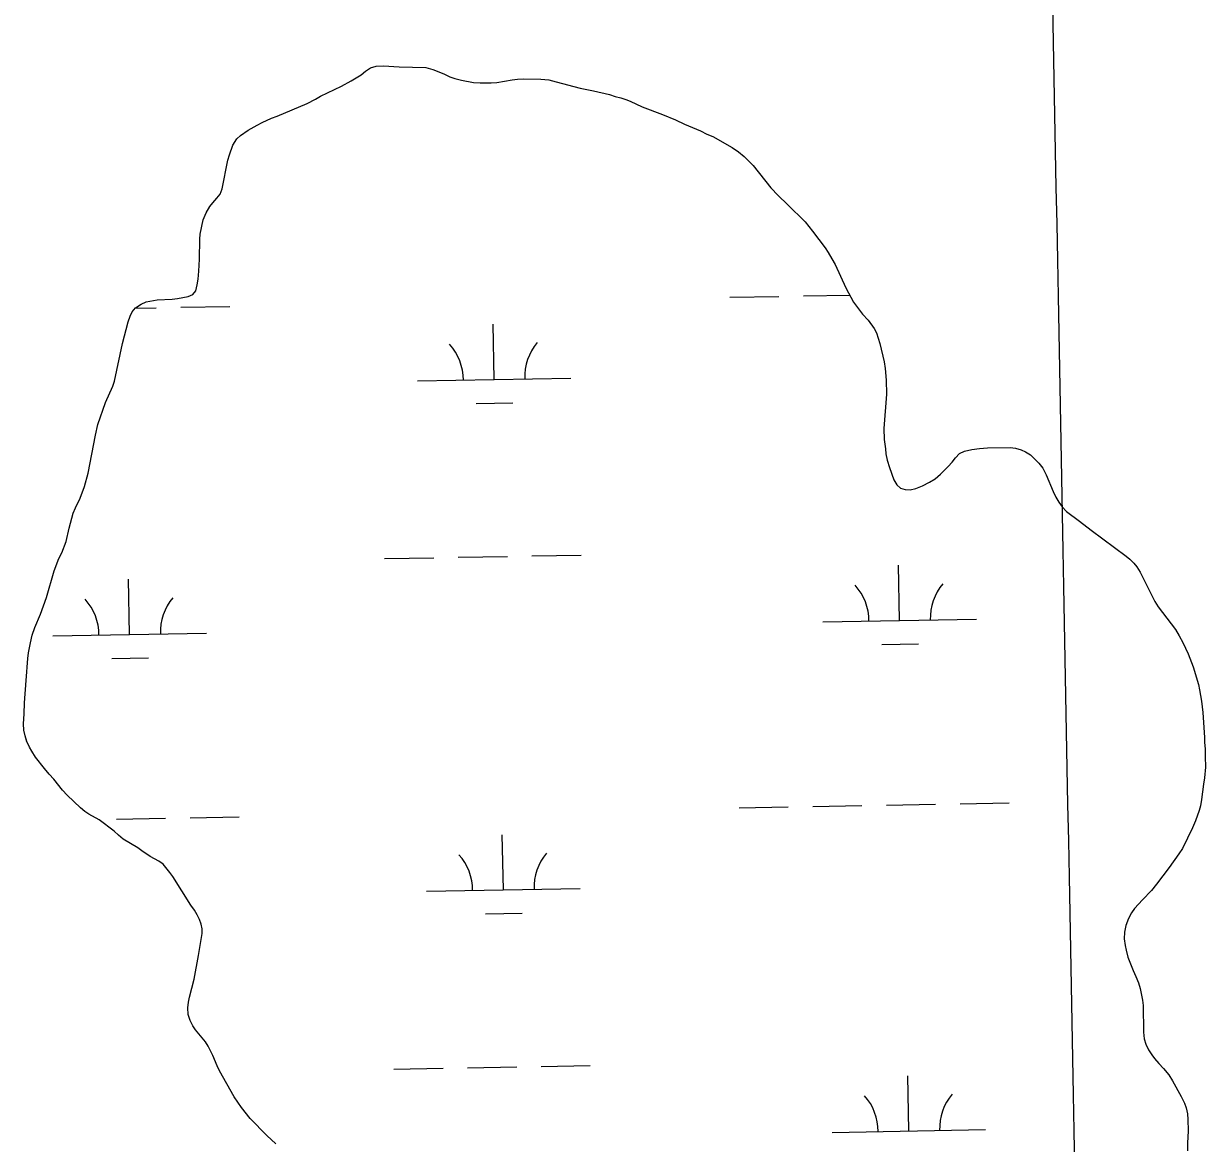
# Model space of a CAD drawing. Extents: x 3957609 to 3995875, y 234277 to 260273.
# Drawn here: x 3971790 to 3972561, y 241903 to 242632 of the extents above; entities that cross this region are included whole.
import ezdxf

# ---------------------------------------------------------------- set-up
doc = ezdxf.new("R2010")
doc.units = 0
for name, color, linetype in [('V-GRID-MAJR', 7, 'Continuous'), ('V-TOPO-SHOR', 7, 'Continuous'), ('V-WETL-SWMP', 7, 'Continuous')]:
    doc.layers.add(name, color=color, linetype=linetype)

msp = doc.modelspace()

# ---------------------------------------------------------------- linework, layer by layer
at = {"layer": 'V-GRID-MAJR'}
msp.add_spline([(3972513.068, 239900.828), (3972455.83, 242927.648), (3972341.236, 248987.469), (3972226.642, 255047.279), (3972169.287, 258080.274)], degree=3, dxfattribs=at)
at = {"layer": 'V-TOPO-SHOR'}
for points in [[(3971790.743, 242182.753), (3971790.854, 242189.839), (3971792.076, 242204.323), (3971793.068, 242218.652), (3971793.508, 242222.429), (3971794.778, 242228.982), (3971795.978, 242233.996), (3971797.721, 242238.858), (3971801.286, 242247.658), (3971805.227, 242258.461), (3971810.203, 242275.896), (3971813.312, 242283.846), (3971815.293, 242287.555), (3971818.174, 242294.887), (3971820.124, 242303.601), (3971822.76, 242313.475), (3971824.126, 242316.948), (3971827.245, 242323.283), (3971830.048, 242330.692), (3971832.461, 242339.409), (3971837.161, 242364.232), (3971838.814, 242371.173), (3971843.655, 242385.528), (3971848.519, 242396.259), (3971849.656, 242399.423), (3971854.743, 242423.944), (3971858.509, 242437.983), (3971859.72, 242441.762), (3971861.166, 242444.543), (3971863.228, 242447.097), (3971866.91, 242449.507), (3971870.29, 242451.143), (3971877.365, 242452.495), (3971887.145, 242452.939), (3971890.684, 242453.269), (3971897.53, 242454.543), (3971900.68, 242455.794), (3971902.591, 242458.193), (3971903.49, 242462.28), (3971904.084, 242465.903), (3971904.592, 242470.989), (3971905.005, 242479), (3971905.159, 242492.015), (3971905.448, 242495.098), (3971907.315, 242504.58), (3971909.292, 242509.137), (3971911.731, 242513.308), (3971913.64, 242515.707), (3971916.318, 242518.574), (3971918.383, 242521.203), (3971919.747, 242524.755), (3971923.484, 242543.336), (3971924.465, 242546.808), (3971926.812, 242553.214), (3971929.29, 242557.408), (3971931.666, 242559.423), (3971936.805, 242562.919), (3971942.559, 242566.266), (3971945.785, 242567.98), (3971952.005, 242570.79), (3971955.615, 242572.121), (3971975.205, 242580.247), (3971980.576, 242583.129), (3971983.876, 242585.15), (3971997.468, 242591.548), (3972003.838, 242595.128), (3972010.283, 242599.017), (3972013.273, 242601.424), (3972016.492, 242603.599), (3972020.107, 242604.623), (3972024.957, 242604.883), (3972035.127, 242604.174), (3972052.455, 242603.74), (3972057.006, 242602.611), (3972064.264, 242599.574), (3972068.124, 242597.674), (3972071.364, 242596.615), (3972075.837, 242595.564), (3972083.626, 242594.069), (3972087.939, 242593.864), (3972095.178, 242593.832), (3972098.873, 242594.086), (3972108.796, 242595.763), (3972112.183, 242596.168), (3972116.187, 242596.347), (3972127.506, 242596.183), (3972132.591, 242595.675), (3972137.373, 242594.548), (3972153.032, 242590.332), (3972161.745, 242588.611), (3972172.155, 242586.289), (3972175.935, 242585.003), (3972179.56, 242584.1), (3972182.956, 242582.965), (3972185.735, 242581.826), (3972193.536, 242578.101), (3972206.809, 242573.251), (3972215.146, 242569.759), (3972221.018, 242566.87), (3972231.44, 242562.464), (3972235.688, 242560.412)], [(3972235.688, 242560.412), (3972239.626, 242558.741), (3972252.065, 242551.733), (3972256.241, 242548.753), (3972260.034, 242545.773), (3972265.844, 242539.879), (3972277.33, 242525.316), (3972282.212, 242520.339), (3972288.329, 242514.525), (3972299.64, 242503.273), (3972304.607, 242497.066), (3972312.836, 242486.256), (3972314.779, 242483.264), (3972317.114, 242479.121), (3972319.369, 242475.515), (3972326.238, 242460.308), (3972331.298, 242450.945), (3972337.199, 242443.125), (3972340.764, 242439.22), (3972344.803, 242433.776), (3972346.128, 242430.858), (3972348.481, 242423.942), (3972351.248, 242411.945), (3972351.891, 242407.636), (3972352.475, 242400.171), (3972352.686, 242390.852), (3972351.047, 242368.664), (3972351.168, 242361.351), (3972352.207, 242355.303), (3972352.333, 242352.055), (3972353.206, 242347.979), (3972354.619, 242343.214), (3972357.595, 242335.147), (3972359.54, 242331.77), (3972361.941, 242329.705), (3972364.949, 242328.876), (3972368.263, 242328.589), (3972371.953, 242329.38), (3972376.254, 242331.178), (3972380.706, 242333.592), (3972384.389, 242335.847), (3972387.913, 242338.794), (3972392.89, 242343.752), (3972395.645, 242346.695), (3972397.783, 242349.558), (3972400.386, 242352.192), (3972403.609, 242353.753), (3972408.377, 242354.859), (3972413.378, 242355.582), (3972418.537, 242355.922), (3972433.322, 242356.088), (3972436.867, 242355.725), (3972440.492, 242354.744), (3972443.426, 242353.376), (3972446.519, 242351.316), (3972449.306, 242348.868), (3972452.018, 242346.036), (3972454.733, 242342.663), (3972456.915, 242338.442), (3972461.293, 242327.608), (3972463.087, 242323.77), (3972465.111, 242320.471), (3972467.13, 242317.556), (3972470.151, 242314.573), (3972478.582, 242308.232), (3972486.088, 242302.346), (3972508.907, 242285.389), (3972511.23, 242283.478), (3972513.863, 242280.799), (3972515.881, 242278.423), (3972517.982, 242274.97), (3972527.646, 242255.776), (3972529.899, 242252.479), (3972541.155, 242237.531), (3972543.568, 242233.464), (3972545.904, 242229.089), (3972549.337, 242221.638), (3972552.622, 242213.342), (3972556.003, 242201.734), (3972556.794, 242198.273), (3972558.147, 242190.965), (3972558.809, 242183.423), (3972559.984, 242167.336), (3972560.003, 242164.102), (3972560.416, 242159.559), (3972560.521, 242154.863), (3972560.564, 242147.855), (3972560.066, 242140.923), (3972559.321, 242136.913), (3972558.071, 242126.896), (3972557.326, 242122.808), (3972556.499, 242119.724), (3972554.227, 242112.933), (3972552.253, 242108.3), (3972545.636, 242094.939), (3972543.346, 242091.381), (3972537.008, 242082.487), (3972528.756, 242071.657), (3972525.394, 242067.555), (3972519.501, 242061.36), (3972514.453, 242055.707)], [(3971954.768, 241902.433), (3971948.959, 241907.942), (3971937.958, 241919.042), (3971932.293, 241926.169), (3971927.707, 241933.151), (3971918.133, 241950.11), (3971916.572, 241953.258), (3971913.76, 241959.943), (3971912.202, 241963.166), (3971910.566, 241966.083), (3971908.933, 241968.846), (3971902.417, 241976.739), (3971900.629, 241979.421), (3971898.992, 241982.725), (3971897.657, 241986.796), (3971897.323, 241991.185), (3971897.763, 241994.73), (3971898.437, 241998.046), (3971901.448, 242009.691), (3971904.356, 242025.188), (3971906.736, 242039.524), (3971906.793, 242042.528), (3971906.08, 242045.682), (3971905.063, 242048.603), (3971903.504, 242051.751), (3971901.714, 242054.667), (3971899.308, 242057.884), (3971887.644, 242076.605), (3971885.703, 242079.288), (3971881.359, 242084.654), (3971878.498, 242086.56), (3971872.78, 242089.608), (3971867.365, 242093.423), (3971864.813, 242095.412), (3971855.306, 242101.052), (3971852.29, 242103.497), (3971849.5, 242106.1), (3971839.598, 242113.588), (3971832.877, 242117.319), (3971830.247, 242119.075), (3971827.54, 242121.293), (3971818.786, 242129.634), (3971815.764, 242133.003), (3971810.099, 242140.054), (3971806.998, 242143.345), (3971803.895, 242147.024), (3971798.153, 242154.46), (3971795.667, 242158.218), (3971794.186, 242160.905), (3971792.547, 242164.514), (3971791.37, 242168.356), (3971790.499, 242172.048), (3971790.397, 242176.128), (3971790.743, 242182.753)], [(3972514.453, 242055.707), (3972512.389, 242053.076), (3972510.41, 242049.213), (3972508.819, 242044.814), (3972507.846, 242040.343), (3972507.717, 242036.106), (3972508.205, 242031.797), (3972508.842, 242028.565), (3972510.023, 242024.107), (3972513.542, 242015.349), (3972515.336, 242011.587), (3972517.054, 242007.362), (3972518.078, 242003.672), (3972519.663, 241996.057), (3972519.993, 241992.672), (3972520.329, 241975.268), (3972520.741, 241970.881), (3972521.762, 241967.5), (3972523.554, 241963.816), (3972525.578, 241960.438), (3972527.442, 241957.985), (3972530.155, 241954.843), (3972533.332, 241951.628), (3972536.67, 241947.413), (3972539.08, 241943.424), (3972544.686, 241933.216), (3972546.869, 241928.918), (3972547.965, 241925.844), (3972548.835, 241921.998), (3972549.167, 241918.303), (3972549.288, 241910.834), (3972548.874, 241902.978), (3972548.827, 241897.895)]]:
    msp.add_lwpolyline(points, dxfattribs=at)
at = {"layer": 'V-WETL-SWMP'}
for p, q in [((3972250.629, 242454.072), (3972282.623, 242454.653)), ((3972298.621, 242454.944), (3972328.84, 242455.494)), ((3971863.172, 242447.026), (3971876.782, 242447.274)), ((3971892.78, 242447.565), (3971924.775, 242448.147)), ((3972096.985, 242400.527), (3972096.33, 242436.521)), ((3972046.993, 242399.618), (3972146.976, 242401.436)), ((3972085.267, 242384.881), (3972109.263, 242385.317)), ((3972025.687, 242283.78), (3972057.682, 242284.362)), ((3972073.679, 242284.653), (3972105.674, 242285.234)), ((3972121.672, 242285.525), (3972153.666, 242286.107)), ((3972361.32, 242243.445), (3972360.666, 242279.439)), ((3971859.495, 242234.32), (3971858.841, 242270.314)), ((3972311.328, 242242.536), (3972411.312, 242244.354)), ((3971809.503, 242233.411), (3971909.487, 242235.229)), ((3972349.603, 242227.799), (3972373.599, 242228.235)), ((3971847.778, 242218.674), (3971871.774, 242219.11)), ((3972256.677, 242121.452), (3972288.671, 242122.033)), ((3972304.669, 242122.324), (3972336.663, 242122.906)), ((3972352.661, 242123.197), (3972384.656, 242123.779)), ((3972400.653, 242124.069), (3972432.648, 242124.651)), ((3971850.836, 242114.072), (3971882.83, 242114.654)), ((3971898.828, 242114.945), (3971930.823, 242115.527)), ((3972103.033, 242067.907), (3972102.378, 242103.901)), ((3972053.041, 242066.998), (3972153.024, 242068.816)), ((3972091.315, 242052.261), (3972115.311, 242052.697)), ((3972031.735, 241951.16), (3972063.73, 241951.742)), ((3972079.728, 241952.033), (3972111.722, 241952.614)), ((3972127.72, 241952.905), (3972159.714, 241953.487)), ((3972367.368, 241910.825), (3972366.714, 241946.819)), ((3972317.376, 241909.916), (3972417.36, 241911.734))]:
    msp.add_line(p, q, dxfattribs=at)
for points in [[(3971903.49, 242462.28), (3971904.084, 242465.903), (3971904.592, 242470.988), (3971905.006, 242479), (3971905.159, 242492.015), (3971905.448, 242495.097), (3971907.316, 242504.58), (3971909.291, 242509.136), (3971911.73, 242513.309), (3971913.64, 242515.707), (3971916.318, 242518.573), (3971918.382, 242521.204), (3971919.746, 242524.754), (3971923.485, 242543.336), (3971924.465, 242546.807), (3971926.813, 242553.213), (3971929.291, 242557.407), (3971931.666, 242559.424), (3971936.805, 242562.92), (3971942.56, 242566.266), (3971945.784, 242567.98), (3971952.005, 242570.79), (3971955.616, 242572.12), (3971975.204, 242580.248), (3971980.577, 242583.129), (3971983.876, 242585.151), (3971997.468, 242591.548), (3972003.838, 242595.129), (3972010.283, 242599.018), (3972013.272, 242601.424), (3972016.493, 242603.599), (3972020.107, 242604.622), (3972024.957, 242604.882), (3972035.126, 242604.174), (3972052.455, 242603.739), (3972057.006, 242602.612), (3972064.263, 242599.575), (3972068.125, 242597.673), (3972071.365, 242596.615), (3972075.838, 242595.564), (3972083.625, 242594.07), (3972087.939, 242593.865), (3972095.178, 242593.832), (3972098.872, 242594.085), (3972108.796, 242595.762), (3972112.182, 242596.168), (3972116.186, 242596.346), (3972127.507, 242596.183), (3972132.592, 242595.675), (3972137.374, 242594.549), (3972153.032, 242590.331), (3972161.744, 242588.612), (3972172.154, 242586.288), (3972175.935, 242585.002), (3972179.56, 242584.099), (3972182.955, 242582.965), (3972185.734, 242581.826), (3972193.535, 242578.1), (3972206.809, 242573.252), (3972215.147, 242569.76), (3972221.017, 242566.869), (3972231.44, 242562.465), (3972235.688, 242560.412), (3972239.625, 242558.741), (3972252.066, 242551.732), (3972256.242, 242548.753), (3972260.034, 242545.773), (3972265.845, 242539.879), (3972277.33, 242525.316), (3972282.212, 242520.34), (3972288.33, 242514.525), (3972299.641, 242503.273), (3972304.607, 242497.065), (3972312.835, 242486.257), (3972314.779, 242483.265), (3972317.114, 242479.121), (3972319.369, 242475.515), (3972326.237, 242460.309), (3972331.299, 242450.944), (3972337.199, 242443.125), (3972340.765, 242439.219), (3972344.802, 242433.776), (3972346.129, 242430.858), (3972348.481, 242423.941), (3972351.249, 242411.945), (3972351.891, 242407.636), (3972352.475, 242400.17), (3972352.685, 242390.853), (3972351.048, 242368.665), (3972351.169, 242361.35), (3972352.207, 242355.304), (3972352.333, 242352.056), (3972353.205, 242347.98), (3972354.62, 242343.214), (3972357.595, 242335.146), (3972359.54, 242331.77), (3972361.94, 242329.705), (3972364.949, 242328.876), (3972368.262, 242328.588), (3972371.953, 242329.38), (3972376.255, 242331.178)], [(3971954.768, 241902.433), (3971948.959, 241907.943), (3971937.957, 241919.042), (3971932.292, 241926.17), (3971927.707, 241933.15), (3971918.133, 241950.111), (3971916.573, 241953.259), (3971913.761, 241959.942), (3971912.201, 241963.166), (3971910.566, 241966.083), (3971908.933, 241968.845), (3971902.416, 241976.738), (3971900.629, 241979.422), (3971898.992, 241982.724), (3971897.658, 241986.797), (3971897.323, 241991.185), (3971897.764, 241994.73), (3971898.437, 241998.045), (3971901.447, 242009.691), (3971904.357, 242025.188), (3971906.735, 242039.525), (3971906.794, 242042.529), (3971906.081, 242045.682), (3971905.063, 242048.602), (3971903.504, 242051.75), (3971901.715, 242054.666), (3971899.308, 242057.885), (3971887.644, 242076.605), (3971885.703, 242079.289), (3971881.358, 242084.653), (3971878.497, 242086.561), (3971872.78, 242089.607), (3971867.366, 242093.424), (3971864.813, 242095.411), (3971855.307, 242101.052), (3971852.289, 242103.498), (3971849.501, 242106.1), (3971839.599, 242113.587), (3971832.877, 242117.32), (3971830.248, 242119.075), (3971827.539, 242121.292), (3971818.787, 242129.633), (3971815.763, 242133.003), (3971810.099, 242140.054), (3971806.999, 242143.346), (3971803.896, 242147.024), (3971798.153, 242154.459), (3971795.666, 242158.217), (3971794.186, 242160.904), (3971792.547, 242164.513), (3971791.369, 242168.356), (3971790.5, 242172.048), (3971790.398, 242176.128), (3971790.743, 242182.753), (3971790.854, 242189.839), (3971792.076, 242204.323), (3971793.068, 242218.653), (3971793.507, 242222.429), (3971794.777, 242228.982), (3971795.978, 242233.995), (3971797.72, 242238.857), (3971801.287, 242247.658), (3971805.226, 242258.462), (3971810.203, 242275.896), (3971813.312, 242283.847), (3971815.292, 242287.555), (3971818.174, 242294.888), (3971820.124, 242303.602), (3971822.76, 242313.475), (3971824.125, 242316.949), (3971827.244, 242323.282), (3971830.048, 242330.692), (3971832.46, 242339.408), (3971837.162, 242364.233), (3971838.814, 242371.174), (3971843.656, 242385.527), (3971848.52, 242396.26), (3971849.656, 242399.424), (3971854.744, 242423.943), (3971858.51, 242437.982), (3971859.719, 242441.762), (3971861.165, 242444.543), (3971863.229, 242447.097), (3971866.911, 242449.507), (3971870.29, 242451.144), (3971877.366, 242452.496), (3971887.144, 242452.94), (3971890.684, 242453.269), (3971897.53, 242454.543), (3971900.68, 242455.794), (3971902.59, 242458.193), (3971903.49, 242462.28)], [(3972376.255, 242331.178), (3972380.707, 242333.592), (3972384.389, 242335.847), (3972387.914, 242338.795), (3972392.89, 242343.753), (3972395.644, 242346.696), (3972397.783, 242349.558), (3972400.385, 242352.192), (3972403.61, 242353.752), (3972408.378, 242354.859), (3972413.379, 242355.582), (3972418.537, 242355.921), (3972433.321, 242356.088), (3972436.866, 242355.724), (3972440.491, 242354.745), (3972443.426, 242353.376), (3972446.519, 242351.316), (3972449.306, 242348.868), (3972452.018, 242346.035), (3972454.734, 242342.663), (3972456.915, 242338.441), (3972461.293, 242327.609), (3972463.088, 242323.77), (3972465.11, 242320.471), (3972467.129, 242317.557), (3972470.151, 242314.572), (3972478.583, 242308.231), (3972486.088, 242302.346), (3972508.908, 242285.388), (3972511.23, 242283.477), (3972513.864, 242280.798), (3972515.881, 242278.423), (3972517.981, 242274.97), (3972527.646, 242255.776), (3972529.899, 242252.479), (3972541.155, 242237.53), (3972543.567, 242233.463), (3972545.904, 242229.088), (3972549.337, 242221.639), (3972552.621, 242213.342), (3972556.003, 242201.734), (3972556.794, 242198.273), (3972558.147, 242190.966), (3972558.808, 242183.423), (3972559.984, 242167.335), (3972560.003, 242164.101), (3972560.416, 242159.56), (3972560.521, 242154.863), (3972560.563, 242147.856), (3972560.066, 242140.922), (3972559.32, 242136.913), (3972558.072, 242126.895), (3972557.326, 242122.809), (3972556.498, 242119.724), (3972554.228, 242112.933), (3972552.254, 242108.301), (3972545.635, 242094.938), (3972543.346, 242091.382), (3972537.008, 242082.488), (3972528.757, 242071.657), (3972525.393, 242067.555), (3972519.501, 242061.359), (3972514.453, 242055.707), (3972512.389, 242053.076), (3972510.41, 242049.214), (3972508.82, 242044.815), (3972507.846, 242040.343), (3972507.717, 242036.106), (3972508.205, 242031.797), (3972508.841, 242028.566), (3972510.023, 242024.107), (3972513.541, 242015.349), (3972515.335, 242011.587), (3972517.055, 242007.362), (3972518.078, 242003.672), (3972519.664, 241996.057), (3972519.993, 241992.671), (3972520.329, 241975.269), (3972520.74, 241970.882), (3972521.762, 241967.5), (3972523.555, 241963.815), (3972525.578, 241960.438), (3972527.441, 241957.985), (3972530.155, 241954.844), (3972533.332, 241951.629), (3972536.669, 241947.414), (3972539.08, 241943.424), (3972544.686, 241933.216), (3972546.868, 241928.917), (3972547.965, 241925.843), (3972548.835, 241921.998), (3972549.166, 241918.303), (3972549.288, 241910.834), (3972548.873, 241902.977), (3972548.827, 241897.894)]]:
    msp.add_lwpolyline(points, dxfattribs=at)
for centre, start, end in [((3972041.742, 242399.998), 0.269879, 41.813537), ((3972152.21, 242402.006), 140.269876, 181.813534), ((3972306.078, 242242.916), 0.269879, 41.813537), ((3972416.545, 242244.924), 140.269876, 181.813534), ((3971804.253, 242233.791), 0.269879, 41.813537), ((3971914.72, 242235.799), 140.269876, 181.813534), ((3972047.79, 242067.378), 0.269879, 41.813537), ((3972158.258, 242069.386), 140.269876, 181.813534), ((3972312.126, 241910.296), 0.269879, 41.813537), ((3972422.593, 241912.304), 140.269876, 181.813534)]:
    msp.add_arc(centre, 35.246, start, end, dxfattribs=at)

doc.saveas('drawing.dxf')
